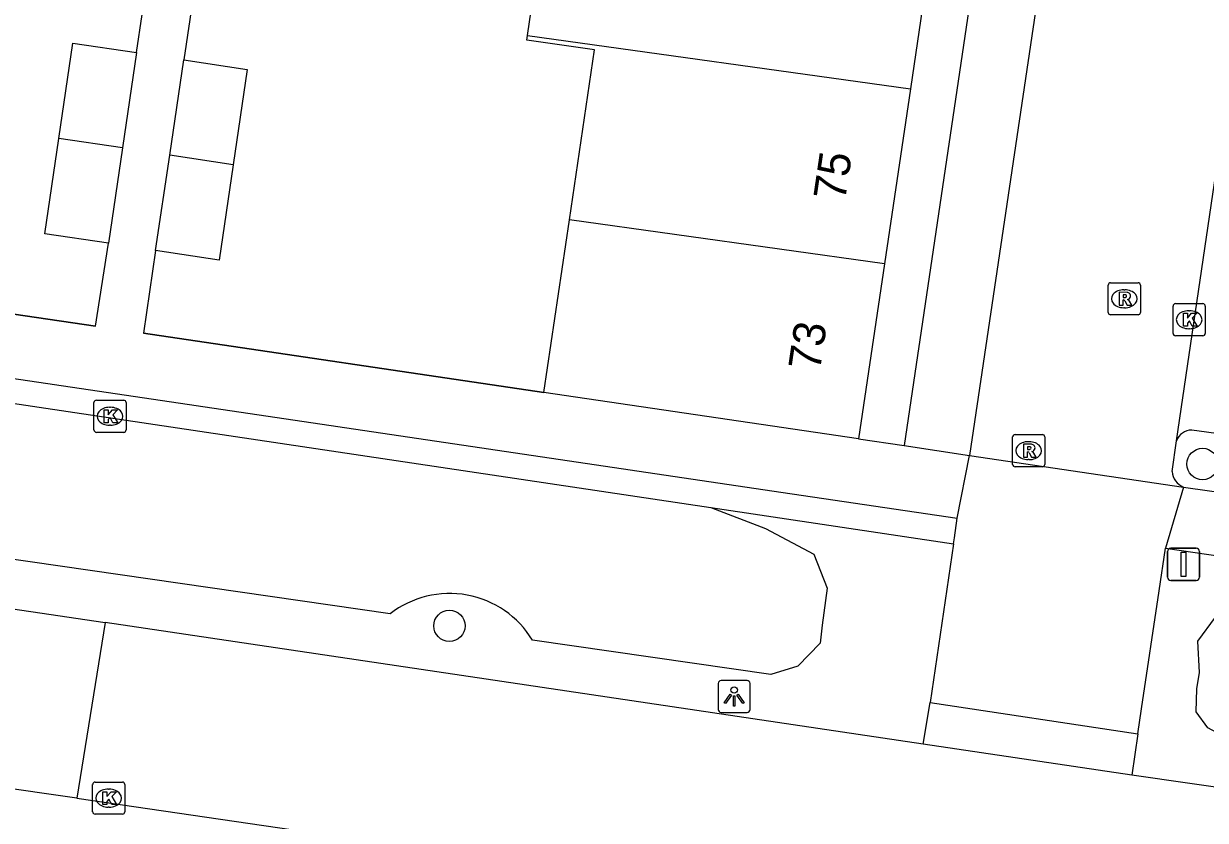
# Model space of a CAD drawing. Extents: x 164150 to 165261, y 382513 to 383432.
# Drawn here: x 164630.41 to 164667.2, y 383168.08 to 383192.88 of the extents above; entities that cross this region are included whole.
import ezdxf

# ---------------------------------------------------------------- set-up
doc = ezdxf.new("R2010")
doc.units = 0
for name, color, linetype in [('IMGEO_Afsluitpaal', 7, 'Continuous'), ('IMGEO_Boom', 7, 'Continuous'), ('IMGEO_Greppel_droge_sloot', 7, 'Continuous'), ('IMGEO_Haag', 7, 'Continuous'), ('IMGEO_Kolk', 7, 'Continuous'), ('IMGEO_Lichtpunt', 7, 'Continuous'), ('IMGEO_Muur', 7, 'Continuous'), ('IMGEO_Pand', 7, 'Continuous'), ('IMGEO_Pand_nummerreeks', 7, 'Continuous'), ('IMGEO_Parkeervlak_open', 7, 'Continuous'), ('IMGEO_Rijbaan_lokaal_open', 7, 'Continuous'), ('IMGEO_Rioolput', 7, 'Continuous'), ('IMGEO_Voetpad_open', 7, 'Continuous')]:
    doc.layers.add(name, color=color, linetype=linetype)

msp = doc.modelspace()

# ---------------------------------------------------------------- linework, layer by layer
at = {"layer": 'IMGEO_Afsluitpaal'}
for p, q in [((164666.022, 383175.653), (164666.022, 383176.453)), ((164666.022, 383176.453), (164666.022, 383175.653)), ((164666.122, 383176.553), (164666.912, 383176.553)), ((164666.912, 383176.553), (164666.122, 383176.553)), ((164667.012, 383176.453), (164667.012, 383175.653)), ((164667.012, 383175.653), (164667.012, 383176.453)), ((164666.912, 383175.553), (164666.122, 383175.553)), ((164666.122, 383175.553), (164666.912, 383175.553))]:
    msp.add_line(p, q, dxfattribs=at)
msp.add_lwpolyline([(164666.442, 383176.428), (164666.592, 383176.428), (164666.592, 383175.678), (164666.442, 383175.678), (164666.442, 383176.428)], dxfattribs=at)
for centre, start, end in [((164666.122, 383176.453), 90, 180), ((164666.122, 383176.453), 90, 180), ((164666.912, 383176.453), 0, 90), ((164666.912, 383176.453), 360, 90), ((164666.122, 383175.653), 180, 270), ((164666.122, 383175.653), 180, 270), ((164666.912, 383175.653), 270, 0), ((164666.912, 383175.653), 270, 0)]:
    msp.add_arc(centre, 0.1, start, end, dxfattribs=at)
at = {"layer": 'IMGEO_Boom'}
for centre in [(164667.11, 383179.173), (164643.667, 383174.138)]:
    msp.add_circle(centre, 0.489, dxfattribs=at)
at = {"layer": 'IMGEO_Greppel_droge_sloot'}
for points in [[(164641.818, 383174.511), (164615.59, 383178.293), (164614.693, 383179.16), (164613.319, 383179.36), (164612.464, 383178.834), (164608.081, 383179.454), (164606.976, 383180.087), (164606.53, 383180.706), (164606.611, 383181.244), (164608.245, 383183.356), (164610.738, 383183.406), (164614.468, 383183.396)], [(164614.468, 383183.396), (164630.894, 383180.943), (164651.807, 383177.82)], [(164651.807, 383177.82), (164653.509, 383177.165), (164655.009, 383176.365), (164655.422, 383175.313), (164655.274, 383174.157), (164655.204, 383173.595), (164654.515, 383172.881), (164653.673, 383172.627), (164646.252, 383173.695)], [(164677.473, 383172.66), (164677.913, 383172.089), (164679.305, 383170.28), (164676.035, 383169.24), (164668.365, 383170.447), (164668.194, 383170.474), (164668.007, 383170.572), (164667.273, 383170.961), (164666.909, 383171.462), (164666.932, 383172.178), (164667.011, 383172.691), (164666.96, 383173.659), (164667.51, 383174.41), (164668.257, 383174.581), (164668.684, 383174.68), (164677.473, 383172.66)]]:
    msp.add_lwpolyline(points, dxfattribs=at)
msp.add_arc((164643.67, 383172.121), 3.023, 31.3643, 127.7805, dxfattribs=at)
at = {"layer": 'IMGEO_Haag'}
msp.add_lwpolyline([(164651.807, 383177.82), (164659.358, 383176.693)], dxfattribs=at)
at = {"layer": 'IMGEO_Kolk'}
for p, q in [((164666.193, 383183.238), (164666.193, 383184.09)), ((164666.268, 383184.164), (164667.12, 383184.164)), ((164667.194, 383184.09), (164667.194, 383183.238)), ((164666.681, 383183.944), (164666.706, 383183.944)), ((164666.704, 383183.384), (164666.679, 383183.384)), ((164667.12, 383183.164), (164666.268, 383183.164)), ((164632.676, 383181.159), (164633.528, 383181.159)), ((164632.601, 383180.233), (164632.601, 383181.085)), ((164633.089, 383180.939), (164633.114, 383180.939)), ((164633.602, 383181.085), (164633.602, 383180.233)), ((164633.112, 383180.379), (164633.087, 383180.379)), ((164633.528, 383180.159), (164632.676, 383180.159)), ((164632.561, 383168.351), (164632.561, 383169.203)), ((164632.636, 383169.277), (164633.488, 383169.277)), ((164633.049, 383169.057), (164633.074, 383169.057)), ((164633.562, 383169.203), (164633.562, 383168.351)), ((164633.488, 383168.277), (164632.636, 383168.277)), ((164633.072, 383168.497), (164633.047, 383168.497))]:
    msp.add_line(p, q, dxfattribs=at)
for points in [[(164666.193, 383183.238), (164666.193, 383184.09)], [(164666.268, 383184.164), (164667.12, 383184.164)], [(164667.194, 383184.09), (164667.194, 383183.238)], [(164666.514, 383183.864), (164666.637, 383183.864), (164666.637, 383183.713), (164666.767, 383183.864), (164666.931, 383183.864), (164666.785, 383183.713), (164666.938, 383183.464), (164666.786, 383183.464), (164666.701, 383183.628), (164666.637, 383183.561), (164666.637, 383183.464), (164666.514, 383183.464), (164666.514, 383183.864)], [(164667.12, 383183.164), (164666.268, 383183.164)], [(164632.676, 383181.159), (164633.528, 383181.159)], [(164632.601, 383180.233), (164632.601, 383181.085)], [(164632.922, 383180.859), (164633.045, 383180.859), (164633.045, 383180.708), (164633.175, 383180.859), (164633.339, 383180.859), (164633.193, 383180.708), (164633.346, 383180.459), (164633.194, 383180.459), (164633.109, 383180.623), (164633.045, 383180.556), (164633.045, 383180.459), (164632.922, 383180.459), (164632.922, 383180.859)], [(164633.602, 383181.085), (164633.602, 383180.233)], [(164633.528, 383180.159), (164632.676, 383180.159)], [(164632.561, 383168.351), (164632.561, 383169.203)], [(164632.636, 383169.277), (164633.488, 383169.277)], [(164632.882, 383168.977), (164633.005, 383168.977), (164633.005, 383168.826), (164633.135, 383168.977), (164633.299, 383168.977), (164633.153, 383168.826), (164633.306, 383168.577), (164633.154, 383168.577), (164633.069, 383168.741), (164633.005, 383168.674), (164633.005, 383168.577), (164632.882, 383168.577), (164632.882, 383168.977)], [(164633.562, 383169.203), (164633.562, 383168.351)], [(164633.488, 383168.277), (164632.636, 383168.277)]]:
    msp.add_lwpolyline(points, dxfattribs=at)
for centre, start, end in [((164666.27, 383184.088), 91.552, 178.448), ((164666.27, 383184.088), 91.552, 178.448), ((164667.118, 383184.088), 1.552, 88.448), ((164667.118, 383184.088), 1.552, 88.448), ((164666.27, 383183.24), 181.552, 268.448), ((164666.27, 383183.24), 181.552, 268.448), ((164667.118, 383183.24), 271.552, 358.448), ((164667.118, 383183.24), 271.552, 358.448), ((164632.678, 383181.083), 91.552, 178.448), ((164632.678, 383181.083), 91.552, 178.448), ((164633.526, 383181.083), 1.552, 88.448), ((164633.526, 383181.083), 1.552, 88.448), ((164632.678, 383180.235), 181.552, 268.448), ((164632.678, 383180.235), 181.552, 268.448), ((164633.526, 383180.235), 271.552, 358.448), ((164633.526, 383180.235), 271.552, 358.448), ((164632.638, 383169.201), 91.552, 178.448), ((164632.638, 383169.201), 91.552, 178.448), ((164633.486, 383169.201), 1.552, 88.448), ((164633.486, 383169.201), 1.552, 88.448), ((164632.638, 383168.353), 181.552, 268.448), ((164632.638, 383168.353), 181.552, 268.448), ((164633.486, 383168.353), 271.552, 358.448), ((164633.486, 383168.353), 271.552, 358.448)]:
    msp.add_arc(centre, 0.0765, start, end, dxfattribs=at)
for centre, major_axis, ratio, start_param, end_param in [((164666.68, 383183.664), (-0.387, 0.002), 0.722429, 4.712389, 7.853982), ((164666.705, 383183.664), (-0.39, 0.002), 0.717154, 1.570796, 4.712389), ((164633.088, 383180.659), (-0.387, 0.002), 0.722429, 4.712389, 7.853982), ((164633.113, 383180.659), (-0.39, 0.002), 0.717154, 1.570796, 4.712389), ((164633.048, 383168.777), (-0.387, 0.002), 0.722429, 4.712389, 7.853982), ((164633.073, 383168.777), (-0.39, 0.002), 0.717154, 1.570796, 4.712389)]:
    msp.add_ellipse(centre, major_axis=major_axis, ratio=ratio, start_param=start_param, end_param=end_param, dxfattribs=at)
at = {"layer": 'IMGEO_Lichtpunt'}
for p, q in [((164652.031, 383172.344), (164652.031, 383171.537)), ((164652.031, 383172.344), (164652.031, 383171.537)), ((164652.933, 383172.439), (164652.125, 383172.439)), ((164652.933, 383172.439), (164652.125, 383172.439)), ((164653.027, 383171.537), (164653.027, 383172.344)), ((164653.027, 383171.537), (164653.027, 383172.344)), ((164652.125, 383171.443), (164652.933, 383171.443)), ((164652.125, 383171.443), (164652.933, 383171.443))]:
    msp.add_line(p, q, dxfattribs=at)
for points in [[(164652.405, 383172.008), (164652.444, 383171.98), (164652.256, 383171.718), (164652.218, 383171.745), (164652.405, 383172.008)], [(164652.507, 383171.96), (164652.554, 383171.96), (164652.554, 383171.638), (164652.507, 383171.638), (164652.507, 383171.96)], [(164652.617, 383171.98), (164652.655, 383172.007), (164652.842, 383171.745), (164652.803, 383171.717), (164652.617, 383171.98)]]:
    msp.add_lwpolyline(points, dxfattribs=at)
msp.add_circle((164652.53, 383172.142), 0.0994, dxfattribs=at)
for centre, start, end in [((164652.125, 383172.344), 90, 180), ((164652.125, 383172.344), 90, 180), ((164652.933, 383172.344), 0, 90), ((164652.933, 383172.344), 0, 90), ((164652.125, 383171.537), 180, 270), ((164652.125, 383171.537), 180, 270), ((164652.933, 383171.537), 270, 0), ((164652.933, 383171.537), 270, 360)]:
    msp.add_arc(centre, 0.0946, start, end, dxfattribs=at)
at = {"layer": 'IMGEO_Muur'}
for points in [[(164632.652, 383183.466), (164620.206, 383185.292)], [(164646.607, 383181.395), (164634.14, 383183.241)]]:
    msp.add_lwpolyline(points, dxfattribs=at)
at = {"layer": 'IMGEO_Pand'}
for points in [[(164646.093, 383192.51), (164646.897, 383197.959)], [(164658.822, 383196.299), (164658.016, 383190.85)], [(164647.4, 383186.768), (164648.18, 383192.059), (164646.071, 383192.361), (164646.093, 383192.51)], [(164646.093, 383192.51), (164658.016, 383190.85)], [(164631.508, 383189.302), (164631.947, 383192.271), (164633.926, 383191.98)], [(164633.926, 383191.98), (164633.489, 383189.011)], [(164634.959, 383188.781), (164635.395, 383191.746)], [(164635.395, 383191.746), (164637.374, 383191.455), (164636.938, 383188.487)], [(164658.016, 383190.85), (164657.21, 383185.402)], [(164633.051, 383186.042), (164631.069, 383186.334), (164631.508, 383189.302)], [(164633.489, 383189.011), (164631.508, 383189.302)], [(164633.489, 383189.011), (164633.051, 383186.042)], [(164634.522, 383185.815), (164634.959, 383188.781)], [(164636.938, 383188.487), (164636.502, 383185.519), (164634.522, 383185.815)], [(164636.938, 383188.487), (164634.959, 383188.781)], [(164646.607, 383181.395), (164647.4, 383186.768)], [(164657.21, 383185.402), (164647.4, 383186.768)], [(164657.21, 383185.402), (164656.404, 383179.953)], [(164656.404, 383179.953), (164646.607, 383181.395)]]:
    msp.add_lwpolyline(points, dxfattribs=at)
at = {"layer": 'IMGEO_Parkeervlak_open'}
msp.add_lwpolyline([(164671.019, 383179.649), (164666.774, 383180.231)], dxfattribs=at)
msp.add_arc((164666.774, 383179.734), 0.497, 90.0461, 161.0754, dxfattribs=at)
at = {"layer": 'IMGEO_Rijbaan_lokaal_open'}
for points in [[(164663.075, 383201.1), (164659.857, 383179.434)], [(164666.304, 383179.895), (164667.628, 383188.91)], [(164666.164, 383178.94), (164666.304, 383179.895)], [(164659.857, 383179.434), (164666.516, 383178.455)], [(164610.363, 383177.58), (164632.948, 383174.244)], [(164632.948, 383174.244), (164632.072, 383168.777)], [(164658.417, 383170.457), (164632.948, 383174.244)], [(164658.417, 383170.457), (164658.635, 383171.748)], [(164658.635, 383171.748), (164665.099, 383170.779)], [(164664.911, 383169.492), (164658.417, 383170.457)], [(164665.099, 383170.779), (164664.911, 383169.492)], [(164673.645, 383168.239), (164664.911, 383169.492)], [(164632.072, 383168.777), (164629.385, 383169.163)], [(164632.072, 383168.777), (164654.931, 383165.435)]]:
    msp.add_lwpolyline(points, dxfattribs=at)
msp.add_arc((164666.715, 383178.97), 0.552, 183.1119, 248.8304, dxfattribs=at)
at = {"layer": 'IMGEO_Rioolput'}
for p, q in [((164664.249, 383184.816), (164665.101, 383184.816)), ((164664.174, 383183.89), (164664.174, 383184.742)), ((164664.662, 383184.596), (164664.687, 383184.596)), ((164665.175, 383184.742), (164665.175, 383183.89)), ((164664.685, 383184.036), (164664.66, 383184.036)), ((164665.101, 383183.816), (164664.249, 383183.816)), ((164661.198, 383179.163), (164661.198, 383180.015)), ((164661.273, 383180.089), (164662.125, 383180.089)), ((164662.199, 383180.015), (164662.199, 383179.163)), ((164661.686, 383179.869), (164661.711, 383179.869)), ((164661.709, 383179.309), (164661.684, 383179.309)), ((164662.125, 383179.089), (164661.273, 383179.089))]:
    msp.add_line(p, q, dxfattribs=at)
for points in [[(164664.249, 383184.816), (164665.101, 383184.816)], [(164664.174, 383183.89), (164664.174, 383184.742)], [(164664.763, 383184.514), (164664.511, 383184.516), (164664.511, 383184.116)], [(164664.689, 383184.435), (164664.635, 383184.435), (164664.635, 383184.354)], [(164665.175, 383184.742), (164665.175, 383183.89)], [(164664.511, 383184.116), (164664.635, 383184.116), (164664.635, 383184.278), (164664.646, 383184.278)], [(164664.635, 383184.354), (164664.687, 383184.354)], [(164664.693, 383184.249), (164664.764, 383184.116), (164664.904, 383184.116), (164664.839, 383184.242)], [(164665.101, 383183.816), (164664.249, 383183.816)], [(164661.198, 383179.163), (164661.198, 383180.015)], [(164661.273, 383180.089), (164662.125, 383180.089)], [(164662.199, 383180.015), (164662.199, 383179.163)], [(164661.787, 383179.787), (164661.535, 383179.789), (164661.535, 383179.389)], [(164661.713, 383179.708), (164661.659, 383179.708), (164661.659, 383179.627)], [(164661.659, 383179.627), (164661.711, 383179.627)], [(164661.535, 383179.389), (164661.659, 383179.389), (164661.659, 383179.551), (164661.67, 383179.551)], [(164661.717, 383179.522), (164661.788, 383179.389), (164661.928, 383179.389), (164661.863, 383179.515)], [(164662.125, 383179.089), (164661.273, 383179.089)]]:
    msp.add_lwpolyline(points, dxfattribs=at)
for centre, radius, start, end in [((164664.251, 383184.74), 0.0765, 91.552, 178.448), ((164664.251, 383184.74), 0.0765, 91.552, 178.448), ((164665.099, 383184.74), 0.0765, 1.552, 88.448), ((164665.099, 383184.74), 0.0765, 1.552, 88.448), ((164664.695, 383184.339), 0.0964, 77.0061, 93.1865), ((164664.709, 383184.396), 0.0378, 276.6634, 79.6772), ((164664.762, 383184.404), 0.109, 350.3612, 89.416), ((164664.645, 383184.225), 0.0533, 26.0293, 88.6989), ((164664.671, 383184.543), 0.19, 274.7715, 282.9687), ((164664.76, 383184.404), 0.112, 277.5842, 350.9817), ((164664.744, 383184.189), 0.108, 29.5134, 73.7905), ((164664.251, 383183.892), 0.0765, 181.552, 268.448), ((164664.251, 383183.892), 0.0765, 181.552, 268.448), ((164665.099, 383183.892), 0.0765, 271.552, 358.448), ((164665.099, 383183.892), 0.0765, 271.552, 358.448), ((164661.275, 383180.013), 0.0765, 91.552, 178.448), ((164661.275, 383180.013), 0.0765, 91.552, 178.448), ((164662.123, 383180.013), 0.0765, 1.552, 88.448), ((164662.123, 383180.013), 0.0765, 1.552, 88.448), ((164661.695, 383179.816), 0.19, 274.7715, 282.9687), ((164661.719, 383179.612), 0.0964, 77.0061, 93.1865), ((164661.733, 383179.669), 0.0378, 276.6634, 79.6772), ((164661.786, 383179.677), 0.109, 350.3612, 89.416), ((164661.784, 383179.677), 0.112, 277.5842, 350.9817), ((164661.669, 383179.498), 0.0533, 26.0293, 88.6989), ((164661.768, 383179.462), 0.108, 29.5134, 73.7905), ((164661.275, 383179.165), 0.0765, 181.552, 268.448), ((164661.275, 383179.165), 0.0765, 181.552, 268.448), ((164662.123, 383179.165), 0.0765, 271.552, 358.448), ((164662.123, 383179.165), 0.0765, 271.552, 358.448)]:
    msp.add_arc(centre, radius, start, end, dxfattribs=at)
for centre, major_axis, ratio, start_param, end_param in [((164664.661, 383184.316), (-0.387, 0.002), 0.722429, 4.712389, 7.853982), ((164664.686, 383184.316), (-0.39, 0.002), 0.717154, 1.570796, 4.712389), ((164661.685, 383179.589), (-0.387, 0.002), 0.722429, 4.712389, 7.853982), ((164661.71, 383179.589), (-0.39, 0.002), 0.717154, 1.570796, 4.712389)]:
    msp.add_ellipse(centre, major_axis=major_axis, ratio=ratio, start_param=start_param, end_param=end_param, dxfattribs=at)
at = {"layer": 'IMGEO_Voetpad_open'}
for points in [[(164661.52, 383204.678), (164657.821, 383179.746)], [(164633.926, 383191.98), (164634.63, 383196.719)], [(164636.102, 383196.502), (164635.395, 383191.746)], [(164602.709, 383185.888), (164613.439, 383184.306), (164653.706, 383178.336), (164659.475, 383177.492)], [(164620.206, 383185.292), (164632.652, 383183.466), (164633.051, 383186.042)], [(164634.522, 383185.815), (164634.14, 383183.241), (164646.607, 383181.395)], [(164656.404, 383179.953), (164657.821, 383179.746)], [(164657.821, 383179.746), (164659.857, 383179.434)], [(164659.475, 383177.492), (164659.857, 383179.434)], [(164666.516, 383178.455), (164665.956, 383176.551)], [(164666.516, 383178.455), (164670.634, 383177.868), (164690.397, 383174.87)], [(164659.358, 383176.693), (164659.384, 383176.872), (164659.475, 383177.492)], [(164659.358, 383176.693), (164658.635, 383171.748)], [(164665.099, 383170.779), (164665.214, 383171.552), (164665.759, 383175.226), (164665.956, 383176.551)], [(164665.956, 383176.551), (164670.356, 383175.908), (164688.374, 383173.342)]]:
    msp.add_lwpolyline(points, dxfattribs=at)

# ---------------------------------------------------------------- texts
at = {"layer": 'IMGEO_Pand_nummerreeks'}
for s, p in [('75', (164655.98, 383187.338)), ('73', (164655.198, 383182.049))]:
    msp.add_text(s, height=1, rotation=81.5892, dxfattribs=at).set_placement(p)

doc.saveas('drawing.dxf')
